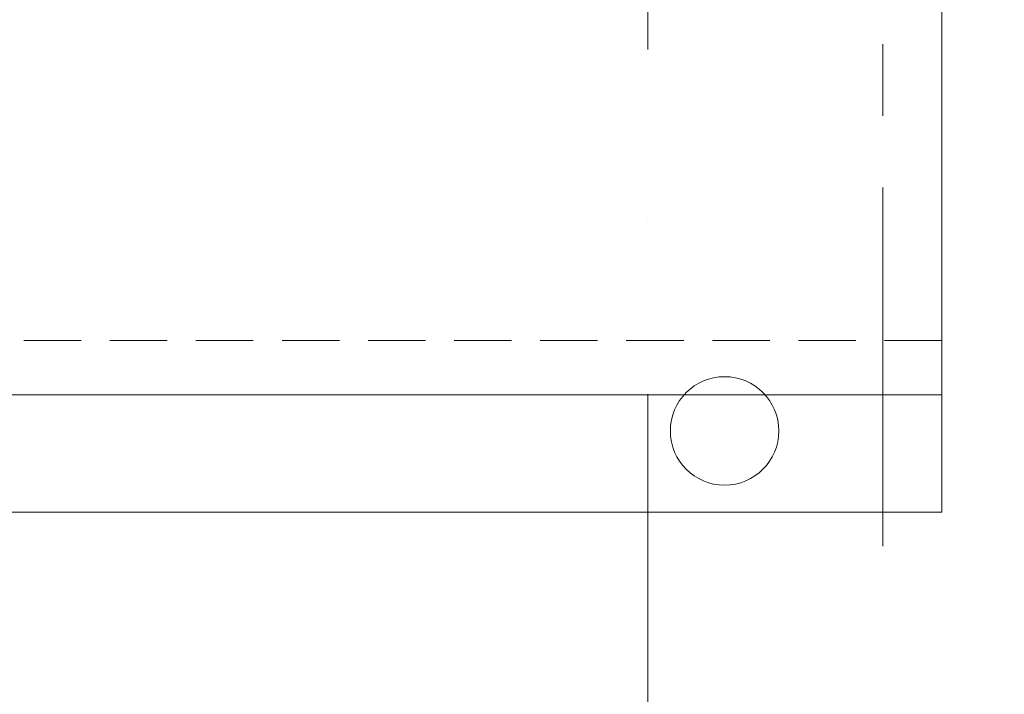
# Model space of a CAD drawing. Header units: millimetres. Extents: x -916886 to 3713765, y -2985421 to 1675785.
# Tile 621 of 656: x 437855 to 438945, y 148629 to 149375. Entities that reach past the tile are written whole.
import ezdxf

# ---------------------------------------------------------------- set-up
doc = ezdxf.new("R2010")
doc.units = ezdxf.units.MM
for name, pattern in [('CENTERX2', [101.6, 63.5, -12.7, 12.7, -12.7]), ('DASHDOT', [25.4, 12.7, -6.35, 0, -6.35]), ('DASHED', [19.05, 12.7, -6.35]), ('HIDDEN', [9.525, 6.35, -3.175]), ('PHANTOM2', [31.75, 15.875, -3.175, 3.175, -3.175, 3.175, -3.175])]:
    doc.linetypes.add(name, pattern=pattern)
doc.layers.get('Defpoints').update_dxf_attribs({"color": 8})
for name, color, linetype, lineweight in [('A99_N_kce-pod', 7, 'DASHED', 20), ('A99_N_koty-200', 5, 'Continuous', 5), ('A99_N_koty-200 @ 1', 5, 'Continuous', 5), ('A99_N_koty-200 @ 10', 5, 'Continuous', 5), ('A99_N_koty-200 @ 100', 5, 'Continuous', 5), ('A99_N_koty-200 @ 200', 5, 'Continuous', 5), ('A99_N_koty-200 @ 250 (1)', 5, 'Continuous', 5), ('A99_N_koty-200 @ 250 (2)', 5, 'Continuous', 5), ('A99_N_koty-200 @ 400', 5, 'Continuous', 5), ('A99_S_kce-demolice', 30, 'Continuous', 20), ('A99_S_kce-pohl', 7, 'Continuous', 5), ('A99_S_osy', 1, 'CENTERX2', 5)]:
    doc.layers.add(name, color=color, linetype=linetype, lineweight=lineweight)
doc.styles.add('A99_kota', font='isocpeur.ttf', dxfattribs={"height": 2})
doc.dimstyles.new('A99_kota_200 new', dxfattribs={"dimscale": 200, "dimtxt": 2, "dimasz": 1.2, "dimexe": 0.5, "dimexo": 1.5, "dimgap": 0.5, "dimtad": 1, "dimdec": 0, "dimzin": 3, "dimdsep": 46, "dimtxsty": 'A99_kota', "dimblk": 'ARCHTICK', "dimcen": 2.5, "dimazin": 2, "dimtfac": 0.75, "dimtdec": 0, "dimtix": 1, "dimtmove": 2, "dimatfit": 0, "dimfxl": 0, "dimtolj": 1, "dimtzin": 0, "dimlwd": 5, "dimlwe": 5, "dimarcsym": 0})

# ---------------------------------------------------------------- blocks, each defined once
blk = doc.blocks.new('_ArchTick')
at = {"color": 0, "linetype": 'ByBlock', "const_width": 0.15}
blk.add_lwpolyline([(-0.5, -0.5), (0.5, 0.5)], dxfattribs=at)
blk = doc.blocks.new('*D3280')
at = {"layer": 'A99_N_koty-200', "color": 0, "linetype": 'Continuous', "lineweight": 5, "ltscale": 10, "transparency": 16777216}
for p, q in [((299400, 145175), (299400, 144725)), ((438875.5, 145175), (438875.5, 144725)), ((438875.5, 144775), (299400, 144775))]:
    blk.add_line(p, q, dxfattribs=at)
at = {"layer": 'Defpoints', "color": 0, "linetype": 'Continuous', "lineweight": 0, "ltscale": 10, "transparency": 16777216}
for p in [(299400, 148705), (438875.5, 148705), (299400, 144775)]:
    blk.add_point(p, dxfattribs=at)
at = {"layer": 'A99_N_koty-200', "color": 0, "linetype": 'Continuous', "lineweight": 5, "ltscale": 10, "transparency": 16777216, "xscale": 120, "yscale": 120, "zscale": 120, "rotation": 180}
blk.add_blockref('_ArchTick', (299400, 144775), dxfattribs=at)
at = {"layer": 'A99_N_koty-200', "color": 0, "linetype": 'Continuous', "lineweight": 5, "ltscale": 10, "transparency": 16777216, "xscale": 120, "yscale": 120, "zscale": 120}
blk.add_blockref('_ArchTick', (438875.5, 144775), dxfattribs=at)
at = {"layer": 'A99_N_koty-200', "color": 0, "linetype": 'Continuous', "ltscale": 10, "transparency": 16777216, "insert": (369137.8, 144925), "char_height": 200, "attachment_point": 5, "style": 'A99_kota'}
blk.add_mtext('\\A1;139476', dxfattribs=at)
blk = doc.blocks.new('*D3281')
at = {"layer": 'A99_N_koty-200', "color": 0, "linetype": 'Continuous', "lineweight": 5, "ltscale": 10, "transparency": 16777216}
for p, q in [((299400, 145575), (299400, 144675)), ((438875.5, 145575), (438875.5, 144675)), ((438875.5, 144775), (299400, 144775))]:
    blk.add_line(p, q, dxfattribs=at)
at = {"layer": 'Defpoints', "color": 0, "linetype": 'Continuous', "lineweight": 0, "ltscale": 10, "transparency": 16777216}
for p in [(299400, 148705), (438875.5, 148705), (299400, 144775)]:
    blk.add_point(p, dxfattribs=at)
at = {"layer": 'A99_N_koty-200', "color": 0, "linetype": 'Continuous', "lineweight": 5, "ltscale": 10, "transparency": 16777216, "xscale": 240, "yscale": 240, "zscale": 240, "rotation": 180}
blk.add_blockref('_ArchTick', (299400, 144775), dxfattribs=at)
at = {"layer": 'A99_N_koty-200', "color": 0, "linetype": 'Continuous', "lineweight": 5, "ltscale": 10, "transparency": 16777216, "xscale": 240, "yscale": 240, "zscale": 240}
blk.add_blockref('_ArchTick', (438875.5, 144775), dxfattribs=at)
at = {"layer": 'A99_N_koty-200', "color": 0, "linetype": 'Continuous', "ltscale": 10, "transparency": 16777216, "insert": (369137.8, 145075), "char_height": 400, "attachment_point": 5, "style": 'A99_kota'}
blk.add_mtext('\\A1;139476', dxfattribs=at)
blk = doc.blocks.new('*D3282')
at = {"layer": 'A99_N_koty-200', "color": 0, "linetype": 'Continuous', "lineweight": 5, "ltscale": 10, "transparency": 16777216}
for p, q in [((299400, 144779), (299400, 144774.5)), ((438875.5, 144775), (299400, 144775)), ((438875.5, 144779), (438875.5, 144774.5))]:
    blk.add_line(p, q, dxfattribs=at)
at = {"layer": 'Defpoints', "color": 0, "linetype": 'Continuous', "lineweight": 0, "ltscale": 10, "transparency": 16777216}
for p in [(299400, 148705), (438875.5, 148705), (299400, 144775)]:
    blk.add_point(p, dxfattribs=at)
at = {"layer": 'A99_N_koty-200', "color": 0, "linetype": 'Continuous', "lineweight": 5, "ltscale": 10, "transparency": 16777216, "xscale": 1.2, "yscale": 1.2, "zscale": 1.2, "rotation": 180}
blk.add_blockref('_ArchTick', (299400, 144775), dxfattribs=at)
at = {"layer": 'A99_N_koty-200', "color": 0, "linetype": 'Continuous', "lineweight": 5, "ltscale": 10, "transparency": 16777216, "xscale": 1.2, "yscale": 1.2, "zscale": 1.2}
blk.add_blockref('_ArchTick', (438875.5, 144775), dxfattribs=at)
at = {"layer": 'A99_N_koty-200', "color": 0, "linetype": 'Continuous', "ltscale": 10, "transparency": 16777216, "insert": (369137.8, 144776.5), "char_height": 2, "attachment_point": 5, "style": 'A99_kota'}
blk.add_mtext('\\A1;139476', dxfattribs=at)
blk = doc.blocks.new('*D3283')
at = {"layer": 'A99_N_koty-200', "color": 0, "linetype": 'Continuous', "lineweight": 5, "ltscale": 10, "transparency": 16777216}
for p, q in [((299400, 146375), (299400, 144575)), ((438875.5, 146375), (438875.5, 144575)), ((438875.5, 144775), (299400, 144775))]:
    blk.add_line(p, q, dxfattribs=at)
at = {"layer": 'Defpoints', "color": 0, "linetype": 'Continuous', "lineweight": 0, "ltscale": 10, "transparency": 16777216}
for p in [(299400, 148705), (438875.5, 148705), (299400, 144775)]:
    blk.add_point(p, dxfattribs=at)
at = {"layer": 'A99_N_koty-200', "color": 0, "linetype": 'Continuous', "lineweight": 5, "ltscale": 10, "transparency": 16777216, "xscale": 480, "yscale": 480, "zscale": 480, "rotation": 180}
blk.add_blockref('_ArchTick', (299400, 144775), dxfattribs=at)
at = {"layer": 'A99_N_koty-200', "color": 0, "linetype": 'Continuous', "lineweight": 5, "ltscale": 10, "transparency": 16777216, "xscale": 480, "yscale": 480, "zscale": 480}
blk.add_blockref('_ArchTick', (438875.5, 144775), dxfattribs=at)
at = {"layer": 'A99_N_koty-200', "color": 0, "linetype": 'Continuous', "ltscale": 10, "transparency": 16777216, "insert": (369137.8, 145375), "char_height": 800, "attachment_point": 5, "style": 'A99_kota'}
blk.add_mtext('\\A1;139476', dxfattribs=at)
blk = doc.blocks.new('*D3284')
at = {"layer": 'A99_N_koty-200', "color": 0, "linetype": 'Continuous', "lineweight": 5, "ltscale": 10, "transparency": 16777216}
for p, q in [((299400, 144815), (299400, 144770)), ((438875.5, 144815), (438875.5, 144770)), ((438875.5, 144775), (299400, 144775))]:
    blk.add_line(p, q, dxfattribs=at)
at = {"layer": 'Defpoints', "color": 0, "linetype": 'Continuous', "lineweight": 0, "ltscale": 10, "transparency": 16777216}
for p in [(299400, 148705), (438875.5, 148705), (299400, 144775)]:
    blk.add_point(p, dxfattribs=at)
at = {"layer": 'A99_N_koty-200', "color": 0, "linetype": 'Continuous', "lineweight": 5, "ltscale": 10, "transparency": 16777216, "xscale": 12, "yscale": 12, "zscale": 12, "rotation": 180}
blk.add_blockref('_ArchTick', (299400, 144775), dxfattribs=at)
at = {"layer": 'A99_N_koty-200', "color": 0, "linetype": 'Continuous', "lineweight": 5, "ltscale": 10, "transparency": 16777216, "xscale": 12, "yscale": 12, "zscale": 12}
blk.add_blockref('_ArchTick', (438875.5, 144775), dxfattribs=at)
at = {"layer": 'A99_N_koty-200', "color": 0, "linetype": 'Continuous', "ltscale": 10, "transparency": 16777216, "insert": (369137.8, 144790), "char_height": 20, "attachment_point": 5, "style": 'A99_kota'}
blk.add_mtext('\\A1;139476', dxfattribs=at)
blk = doc.blocks.new('*D3285')
at = {"layer": 'A99_N_koty-200', "color": 0, "linetype": 'Continuous', "lineweight": 5, "ltscale": 10, "transparency": 16777216}
for p, q in [((299400, 145775), (299400, 144650)), ((438875.5, 145775), (438875.5, 144650)), ((438875.5, 144775), (299400, 144775))]:
    blk.add_line(p, q, dxfattribs=at)
at = {"layer": 'Defpoints', "color": 0, "linetype": 'Continuous', "lineweight": 0, "ltscale": 10, "transparency": 16777216}
for p in [(299400, 148705), (438875.5, 148705), (299400, 144775)]:
    blk.add_point(p, dxfattribs=at)
at = {"layer": 'A99_N_koty-200', "color": 0, "linetype": 'Continuous', "lineweight": 5, "ltscale": 10, "transparency": 16777216, "xscale": 300, "yscale": 300, "zscale": 300, "rotation": 180}
blk.add_blockref('_ArchTick', (299400, 144775), dxfattribs=at)
at = {"layer": 'A99_N_koty-200', "color": 0, "linetype": 'Continuous', "lineweight": 5, "ltscale": 10, "transparency": 16777216, "xscale": 300, "yscale": 300, "zscale": 300}
blk.add_blockref('_ArchTick', (438875.5, 144775), dxfattribs=at)
at = {"layer": 'A99_N_koty-200', "color": 0, "linetype": 'Continuous', "ltscale": 10, "transparency": 16777216, "insert": (369137.8, 145150), "char_height": 500, "attachment_point": 5, "style": 'A99_kota'}
blk.add_mtext('\\A1;139476', dxfattribs=at)
blk = doc.blocks.new('*D3286')
at = {"layer": 'A99_N_koty-200', "color": 0, "linetype": 'Continuous', "lineweight": 5, "ltscale": 10, "transparency": 16777216}
for p, q in [((299400, 145775), (299400, 144650)), ((438875.5, 145775), (438875.5, 144650)), ((438875.5, 144775), (299400, 144775))]:
    blk.add_line(p, q, dxfattribs=at)
at = {"layer": 'Defpoints', "color": 0, "linetype": 'Continuous', "lineweight": 0, "ltscale": 10, "transparency": 16777216}
for p in [(299400, 148705), (438875.5, 148705), (299400, 144775)]:
    blk.add_point(p, dxfattribs=at)
at = {"layer": 'A99_N_koty-200', "color": 0, "linetype": 'Continuous', "lineweight": 5, "ltscale": 10, "transparency": 16777216, "xscale": 300, "yscale": 300, "zscale": 300, "rotation": 180}
blk.add_blockref('_ArchTick', (299400, 144775), dxfattribs=at)
at = {"layer": 'A99_N_koty-200', "color": 0, "linetype": 'Continuous', "lineweight": 5, "ltscale": 10, "transparency": 16777216, "xscale": 300, "yscale": 300, "zscale": 300}
blk.add_blockref('_ArchTick', (438875.5, 144775), dxfattribs=at)
at = {"layer": 'A99_N_koty-200', "color": 0, "linetype": 'Continuous', "ltscale": 10, "transparency": 16777216, "insert": (369137.8, 145150), "char_height": 500, "attachment_point": 5, "style": 'A99_kota'}
blk.add_mtext('\\A1;139476', dxfattribs=at)
blk = doc.blocks.new('*D3384')
at = {"layer": 'A99_N_koty-200', "color": 0, "linetype": 'Continuous', "lineweight": 5, "ltscale": 10, "transparency": 16777216}
for p, q in [((415495, 150195), (415495, 151095)), ((438635, 150195), (438635, 151095)), ((415495, 150995), (438635, 150995))]:
    blk.add_line(p, q, dxfattribs=at)
at = {"layer": 'Defpoints', "color": 0, "linetype": 'Continuous', "lineweight": 0, "ltscale": 10, "transparency": 16777216}
for p in [(438635, 150995), (415495, 148920), (438635, 148920)]:
    blk.add_point(p, dxfattribs=at)
at = {"layer": 'A99_N_koty-200', "color": 0, "linetype": 'Continuous', "lineweight": 5, "ltscale": 10, "transparency": 16777216, "xscale": 240, "yscale": 240, "zscale": 240, "rotation": 180}
blk.add_blockref('_ArchTick', (415495, 150995), dxfattribs=at)
at = {"layer": 'A99_N_koty-200', "color": 0, "linetype": 'Continuous', "lineweight": 5, "ltscale": 10, "transparency": 16777216, "xscale": 240, "yscale": 240, "zscale": 240}
blk.add_blockref('_ArchTick', (438635, 150995), dxfattribs=at)
at = {"layer": 'A99_N_koty-200', "color": 0, "linetype": 'Continuous', "ltscale": 10, "transparency": 16777216, "insert": (427065, 151295), "char_height": 400, "attachment_point": 5, "style": 'A99_kota'}
blk.add_mtext('\\A1;23140', dxfattribs=at)
blk = doc.blocks.new('*D3385')
at = {"layer": 'A99_N_koty-200', "color": 0, "linetype": 'Continuous', "lineweight": 5, "ltscale": 10, "transparency": 16777216}
for p, q in [((415495, 149995), (415495, 150445)), ((438635, 149995), (438635, 150445)), ((415495, 150395), (438635, 150395))]:
    blk.add_line(p, q, dxfattribs=at)
at = {"layer": 'Defpoints', "color": 0, "linetype": 'Continuous', "lineweight": 0, "ltscale": 10, "transparency": 16777216}
for p in [(438635, 150395), (415495, 148920), (438635, 148920)]:
    blk.add_point(p, dxfattribs=at)
at = {"layer": 'A99_N_koty-200', "color": 0, "linetype": 'Continuous', "lineweight": 5, "ltscale": 10, "transparency": 16777216, "xscale": 120, "yscale": 120, "zscale": 120, "rotation": 180}
blk.add_blockref('_ArchTick', (415495, 150395), dxfattribs=at)
at = {"layer": 'A99_N_koty-200', "color": 0, "linetype": 'Continuous', "lineweight": 5, "ltscale": 10, "transparency": 16777216, "xscale": 120, "yscale": 120, "zscale": 120}
blk.add_blockref('_ArchTick', (438635, 150395), dxfattribs=at)
at = {"layer": 'A99_N_koty-200', "color": 0, "linetype": 'Continuous', "ltscale": 10, "transparency": 16777216, "insert": (427065, 150545), "char_height": 200, "attachment_point": 5, "style": 'A99_kota'}
blk.add_mtext('\\A1;23140', dxfattribs=at)
blk = doc.blocks.new('*D3386')
at = {"layer": 'A99_N_koty-200', "color": 0, "linetype": 'Continuous', "lineweight": 5, "ltscale": 10, "transparency": 16777216}
for p, q in [((415495, 150391), (415495, 150395.5)), ((415495, 150395), (438635, 150395)), ((438635, 150391), (438635, 150395.5))]:
    blk.add_line(p, q, dxfattribs=at)
at = {"layer": 'Defpoints', "color": 0, "linetype": 'Continuous', "lineweight": 0, "ltscale": 10, "transparency": 16777216}
for p in [(438635, 150395), (415495, 148920), (438635, 148920)]:
    blk.add_point(p, dxfattribs=at)
at = {"layer": 'A99_N_koty-200', "color": 0, "linetype": 'Continuous', "lineweight": 5, "ltscale": 10, "transparency": 16777216, "xscale": 1.2, "yscale": 1.2, "zscale": 1.2, "rotation": 180}
blk.add_blockref('_ArchTick', (415495, 150395), dxfattribs=at)
at = {"layer": 'A99_N_koty-200', "color": 0, "linetype": 'Continuous', "lineweight": 5, "ltscale": 10, "transparency": 16777216, "xscale": 1.2, "yscale": 1.2, "zscale": 1.2}
blk.add_blockref('_ArchTick', (438635, 150395), dxfattribs=at)
at = {"layer": 'A99_N_koty-200', "color": 0, "linetype": 'Continuous', "ltscale": 10, "transparency": 16777216, "insert": (427065, 150396.5), "char_height": 2, "attachment_point": 5, "style": 'A99_kota'}
blk.add_mtext('\\A1;23140', dxfattribs=at)
blk = doc.blocks.new('*D3387')
at = {"layer": 'A99_N_koty-200', "color": 0, "linetype": 'Continuous', "lineweight": 5, "ltscale": 10, "transparency": 16777216}
for p, q in [((415495, 149520), (415495, 150595)), ((438635, 149520), (438635, 150595)), ((415495, 150395), (438635, 150395))]:
    blk.add_line(p, q, dxfattribs=at)
at = {"layer": 'Defpoints', "color": 0, "linetype": 'Continuous', "lineweight": 0, "ltscale": 10, "transparency": 16777216}
for p in [(438635, 150395), (415495, 148920), (438635, 148920)]:
    blk.add_point(p, dxfattribs=at)
at = {"layer": 'A99_N_koty-200', "color": 0, "linetype": 'Continuous', "lineweight": 5, "ltscale": 10, "transparency": 16777216, "xscale": 480, "yscale": 480, "zscale": 480, "rotation": 180}
blk.add_blockref('_ArchTick', (415495, 150395), dxfattribs=at)
at = {"layer": 'A99_N_koty-200', "color": 0, "linetype": 'Continuous', "lineweight": 5, "ltscale": 10, "transparency": 16777216, "xscale": 480, "yscale": 480, "zscale": 480}
blk.add_blockref('_ArchTick', (438635, 150395), dxfattribs=at)
at = {"layer": 'A99_N_koty-200', "color": 0, "linetype": 'Continuous', "ltscale": 10, "transparency": 16777216, "insert": (427065, 150995), "char_height": 800, "attachment_point": 5, "style": 'A99_kota'}
blk.add_mtext('\\A1;23140', dxfattribs=at)
blk = doc.blocks.new('*D3388')
at = {"layer": 'A99_N_koty-200', "color": 0, "linetype": 'Continuous', "lineweight": 5, "ltscale": 10, "transparency": 16777216}
for p, q in [((415495, 150355), (415495, 150400)), ((415495, 150395), (438635, 150395)), ((438635, 150355), (438635, 150400))]:
    blk.add_line(p, q, dxfattribs=at)
at = {"layer": 'Defpoints', "color": 0, "linetype": 'Continuous', "lineweight": 0, "ltscale": 10, "transparency": 16777216}
for p in [(438635, 150395), (415495, 148920), (438635, 148920)]:
    blk.add_point(p, dxfattribs=at)
at = {"layer": 'A99_N_koty-200', "color": 0, "linetype": 'Continuous', "lineweight": 5, "ltscale": 10, "transparency": 16777216, "xscale": 12, "yscale": 12, "zscale": 12, "rotation": 180}
blk.add_blockref('_ArchTick', (415495, 150395), dxfattribs=at)
at = {"layer": 'A99_N_koty-200', "color": 0, "linetype": 'Continuous', "lineweight": 5, "ltscale": 10, "transparency": 16777216, "xscale": 12, "yscale": 12, "zscale": 12}
blk.add_blockref('_ArchTick', (438635, 150395), dxfattribs=at)
at = {"layer": 'A99_N_koty-200', "color": 0, "linetype": 'Continuous', "ltscale": 10, "transparency": 16777216, "insert": (427065, 150410), "char_height": 20, "attachment_point": 5, "style": 'A99_kota'}
blk.add_mtext('\\A1;23140', dxfattribs=at)
blk = doc.blocks.new('*D3389')
at = {"layer": 'A99_N_koty-200', "color": 0, "linetype": 'Continuous', "lineweight": 5, "ltscale": 10, "transparency": 16777216}
for p, q in [((415495, 149395), (415495, 150520)), ((438635, 149395), (438635, 150520)), ((415495, 150395), (438635, 150395))]:
    blk.add_line(p, q, dxfattribs=at)
at = {"layer": 'Defpoints', "color": 0, "linetype": 'Continuous', "lineweight": 0, "ltscale": 10, "transparency": 16777216}
for p in [(438635, 150395), (415495, 148920), (438635, 148920)]:
    blk.add_point(p, dxfattribs=at)
at = {"layer": 'A99_N_koty-200', "color": 0, "linetype": 'Continuous', "lineweight": 5, "ltscale": 10, "transparency": 16777216, "xscale": 300, "yscale": 300, "zscale": 300, "rotation": 180}
blk.add_blockref('_ArchTick', (415495, 150395), dxfattribs=at)
at = {"layer": 'A99_N_koty-200', "color": 0, "linetype": 'Continuous', "lineweight": 5, "ltscale": 10, "transparency": 16777216, "xscale": 300, "yscale": 300, "zscale": 300}
blk.add_blockref('_ArchTick', (438635, 150395), dxfattribs=at)
at = {"layer": 'A99_N_koty-200', "color": 0, "linetype": 'Continuous', "ltscale": 10, "transparency": 16777216, "insert": (427065, 150770), "char_height": 500, "attachment_point": 5, "style": 'A99_kota'}
blk.add_mtext('\\A1;23140', dxfattribs=at)
blk = doc.blocks.new('*D3390')
at = {"layer": 'A99_N_koty-200', "color": 0, "linetype": 'Continuous', "lineweight": 5, "ltscale": 10, "transparency": 16777216}
for p, q in [((415495, 149395), (415495, 150520)), ((438635, 149395), (438635, 150520)), ((415495, 150395), (438635, 150395))]:
    blk.add_line(p, q, dxfattribs=at)
at = {"layer": 'Defpoints', "color": 0, "linetype": 'Continuous', "lineweight": 0, "ltscale": 10, "transparency": 16777216}
for p in [(438635, 150395), (415495, 148920), (438635, 148920)]:
    blk.add_point(p, dxfattribs=at)
at = {"layer": 'A99_N_koty-200', "color": 0, "linetype": 'Continuous', "lineweight": 5, "ltscale": 10, "transparency": 16777216, "xscale": 300, "yscale": 300, "zscale": 300, "rotation": 180}
blk.add_blockref('_ArchTick', (415495, 150395), dxfattribs=at)
at = {"layer": 'A99_N_koty-200', "color": 0, "linetype": 'Continuous', "lineweight": 5, "ltscale": 10, "transparency": 16777216, "xscale": 300, "yscale": 300, "zscale": 300}
blk.add_blockref('_ArchTick', (438635, 150395), dxfattribs=at)
at = {"layer": 'A99_N_koty-200', "color": 0, "linetype": 'Continuous', "ltscale": 10, "transparency": 16777216, "insert": (427065, 150770), "char_height": 500, "attachment_point": 5, "style": 'A99_kota'}
blk.add_mtext('\\A1;23140', dxfattribs=at)
blk = doc.blocks.new('*D3392')
at = {"layer": 'A99_N_koty-200', "color": 0, "linetype": 'Continuous', "lineweight": 5, "ltscale": 10, "transparency": 16777216}
for p, q in [((438635, 150195), (438635, 151095)), ((438875.5, 150195), (438875.5, 151095)), ((438635, 150995), (438875.5, 150995))]:
    blk.add_line(p, q, dxfattribs=at)
at = {"layer": 'Defpoints', "color": 0, "linetype": 'Continuous', "lineweight": 0, "ltscale": 10, "transparency": 16777216}
for p in [(438875.5, 150995), (438875.5, 148960), (438635, 148920)]:
    blk.add_point(p, dxfattribs=at)
at = {"layer": 'A99_N_koty-200', "color": 0, "linetype": 'Continuous', "lineweight": 5, "ltscale": 10, "transparency": 16777216, "xscale": 240, "yscale": 240, "zscale": 240, "rotation": 180}
blk.add_blockref('_ArchTick', (438635, 150995), dxfattribs=at)
at = {"layer": 'A99_N_koty-200', "color": 0, "linetype": 'Continuous', "lineweight": 5, "ltscale": 10, "transparency": 16777216, "xscale": 240, "yscale": 240, "zscale": 240}
blk.add_blockref('_ArchTick', (438875.5, 150995), dxfattribs=at)
at = {"layer": 'A99_N_koty-200', "color": 0, "linetype": 'Continuous', "ltscale": 10, "transparency": 16777216, "insert": (437935, 151305), "char_height": 400, "attachment_point": 5, "style": 'A99_kota'}
blk.add_mtext('\\A1;240', dxfattribs=at)
blk = doc.blocks.new('*D3393')
at = {"layer": 'A99_N_koty-200', "color": 0, "linetype": 'Continuous', "lineweight": 5, "ltscale": 10, "transparency": 16777216}
for p, q in [((438635, 149995), (438635, 150445)), ((438875.5, 149995), (438875.5, 150445)), ((438635, 150395), (438875.5, 150395))]:
    blk.add_line(p, q, dxfattribs=at)
at = {"layer": 'Defpoints', "color": 0, "linetype": 'Continuous', "lineweight": 0, "ltscale": 10, "transparency": 16777216}
for p in [(438875.5, 150395), (438875.5, 148960), (438635, 148920)]:
    blk.add_point(p, dxfattribs=at)
at = {"layer": 'A99_N_koty-200', "color": 0, "linetype": 'Continuous', "lineweight": 5, "ltscale": 10, "transparency": 16777216, "xscale": 120, "yscale": 120, "zscale": 120, "rotation": 180}
blk.add_blockref('_ArchTick', (438635, 150395), dxfattribs=at)
at = {"layer": 'A99_N_koty-200', "color": 0, "linetype": 'Continuous', "lineweight": 5, "ltscale": 10, "transparency": 16777216, "xscale": 120, "yscale": 120, "zscale": 120}
blk.add_blockref('_ArchTick', (438875.5, 150395), dxfattribs=at)
at = {"layer": 'A99_N_koty-200', "color": 0, "linetype": 'Continuous', "ltscale": 10, "transparency": 16777216, "insert": (437935, 150695), "char_height": 200, "attachment_point": 5, "style": 'A99_kota'}
blk.add_mtext('\\A1;240', dxfattribs=at)
blk = doc.blocks.new('*D3394')
at = {"layer": 'A99_N_koty-200', "color": 0, "linetype": 'Continuous', "lineweight": 5, "ltscale": 10, "transparency": 16777216}
for p, q in [((438635, 150391), (438635, 150395.5)), ((438635, 150395), (438875.5, 150395)), ((438875.5, 150391), (438875.5, 150395.5))]:
    blk.add_line(p, q, dxfattribs=at)
at = {"layer": 'Defpoints', "color": 0, "linetype": 'Continuous', "lineweight": 0, "ltscale": 10, "transparency": 16777216}
for p in [(438875.5, 150395), (438875.5, 148960), (438635, 148920)]:
    blk.add_point(p, dxfattribs=at)
at = {"layer": 'A99_N_koty-200', "color": 0, "linetype": 'Continuous', "lineweight": 5, "ltscale": 10, "transparency": 16777216, "xscale": 1.2, "yscale": 1.2, "zscale": 1.2, "rotation": 180}
blk.add_blockref('_ArchTick', (438635, 150395), dxfattribs=at)
at = {"layer": 'A99_N_koty-200', "color": 0, "linetype": 'Continuous', "lineweight": 5, "ltscale": 10, "transparency": 16777216, "xscale": 1.2, "yscale": 1.2, "zscale": 1.2}
blk.add_blockref('_ArchTick', (438875.5, 150395), dxfattribs=at)
at = {"layer": 'A99_N_koty-200', "color": 0, "linetype": 'Continuous', "ltscale": 10, "transparency": 16777216, "insert": (437935, 150695), "char_height": 2, "attachment_point": 5, "style": 'A99_kota'}
blk.add_mtext('\\A1;240', dxfattribs=at)
blk = doc.blocks.new('*D3395')
at = {"layer": 'A99_N_koty-200', "color": 0, "linetype": 'Continuous', "lineweight": 5, "ltscale": 10, "transparency": 16777216}
for p, q in [((438635, 149520), (438635, 150595)), ((438875.5, 149560), (438875.5, 150595)), ((438635, 150395), (438155, 150395)), ((438635, 150395), (438875.5, 150395)), ((438875.5, 150395), (439355.5, 150395))]:
    blk.add_line(p, q, dxfattribs=at)
at = {"layer": 'Defpoints', "color": 0, "linetype": 'Continuous', "lineweight": 0, "ltscale": 10, "transparency": 16777216}
for p in [(438875.5, 150395), (438875.5, 148960), (438635, 148920)]:
    blk.add_point(p, dxfattribs=at)
at = {"layer": 'A99_N_koty-200', "color": 0, "linetype": 'Continuous', "lineweight": 5, "ltscale": 10, "transparency": 16777216, "xscale": 480, "yscale": 480, "zscale": 480}
blk.add_blockref('_ArchTick', (438635, 150395), dxfattribs=at)
at = {"layer": 'A99_N_koty-200', "color": 0, "linetype": 'Continuous', "lineweight": 5, "ltscale": 10, "transparency": 16777216, "xscale": 480, "yscale": 480, "zscale": 480, "rotation": 180}
blk.add_blockref('_ArchTick', (438875.5, 150395), dxfattribs=at)
at = {"layer": 'A99_N_koty-200', "color": 0, "linetype": 'Continuous', "ltscale": 10, "transparency": 16777216, "insert": (437935, 150695), "char_height": 800, "attachment_point": 5, "style": 'A99_kota'}
blk.add_mtext('\\A1;240', dxfattribs=at)
blk = doc.blocks.new('*D3396')
at = {"layer": 'A99_N_koty-200', "color": 0, "linetype": 'Continuous', "lineweight": 5, "ltscale": 10, "transparency": 16777216}
for p, q in [((438635, 150355), (438635, 150400)), ((438635, 150395), (438875.5, 150395)), ((438875.5, 150355), (438875.5, 150400))]:
    blk.add_line(p, q, dxfattribs=at)
at = {"layer": 'Defpoints', "color": 0, "linetype": 'Continuous', "lineweight": 0, "ltscale": 10, "transparency": 16777216}
for p in [(438875.5, 150395), (438875.5, 148960), (438635, 148920)]:
    blk.add_point(p, dxfattribs=at)
at = {"layer": 'A99_N_koty-200', "color": 0, "linetype": 'Continuous', "lineweight": 5, "ltscale": 10, "transparency": 16777216, "xscale": 12, "yscale": 12, "zscale": 12, "rotation": 180}
blk.add_blockref('_ArchTick', (438635, 150395), dxfattribs=at)
at = {"layer": 'A99_N_koty-200', "color": 0, "linetype": 'Continuous', "lineweight": 5, "ltscale": 10, "transparency": 16777216, "xscale": 12, "yscale": 12, "zscale": 12}
blk.add_blockref('_ArchTick', (438875.5, 150395), dxfattribs=at)
at = {"layer": 'A99_N_koty-200', "color": 0, "linetype": 'Continuous', "ltscale": 10, "transparency": 16777216, "insert": (437935, 150695), "char_height": 20, "attachment_point": 5, "style": 'A99_kota'}
blk.add_mtext('\\A1;240', dxfattribs=at)
blk = doc.blocks.new('*D3397')
at = {"layer": 'A99_N_koty-200', "color": 0, "linetype": 'Continuous', "lineweight": 5, "ltscale": 10, "transparency": 16777216}
for p, q in [((438635, 149395), (438635, 150520)), ((438875.5, 149395), (438875.5, 150520)), ((438635, 150395), (438335, 150395)), ((438635, 150395), (438875.5, 150395)), ((438875.5, 150395), (439175.5, 150395))]:
    blk.add_line(p, q, dxfattribs=at)
at = {"layer": 'Defpoints', "color": 0, "linetype": 'Continuous', "lineweight": 0, "ltscale": 10, "transparency": 16777216}
for p in [(438875.5, 150395), (438875.5, 148960), (438635, 148920)]:
    blk.add_point(p, dxfattribs=at)
at = {"layer": 'A99_N_koty-200', "color": 0, "linetype": 'Continuous', "lineweight": 5, "ltscale": 10, "transparency": 16777216, "xscale": 300, "yscale": 300, "zscale": 300}
blk.add_blockref('_ArchTick', (438635, 150395), dxfattribs=at)
at = {"layer": 'A99_N_koty-200', "color": 0, "linetype": 'Continuous', "lineweight": 5, "ltscale": 10, "transparency": 16777216, "xscale": 300, "yscale": 300, "zscale": 300, "rotation": 180}
blk.add_blockref('_ArchTick', (438875.5, 150395), dxfattribs=at)
at = {"layer": 'A99_N_koty-200', "color": 0, "linetype": 'Continuous', "ltscale": 10, "transparency": 16777216, "insert": (437935, 150695), "char_height": 500, "attachment_point": 5, "style": 'A99_kota'}
blk.add_mtext('\\A1;240', dxfattribs=at)
blk = doc.blocks.new('*D3398')
at = {"layer": 'A99_N_koty-200', "color": 0, "linetype": 'Continuous', "lineweight": 5, "ltscale": 10, "transparency": 16777216}
for p, q in [((438635, 149395), (438635, 150520)), ((438875.5, 149395), (438875.5, 150520)), ((438635, 150395), (438335, 150395)), ((438635, 150395), (438875.5, 150395)), ((438875.5, 150395), (439175.5, 150395))]:
    blk.add_line(p, q, dxfattribs=at)
at = {"layer": 'Defpoints', "color": 0, "linetype": 'Continuous', "lineweight": 0, "ltscale": 10, "transparency": 16777216}
for p in [(438875.5, 150395), (438875.5, 148960), (438635, 148920)]:
    blk.add_point(p, dxfattribs=at)
at = {"layer": 'A99_N_koty-200', "color": 0, "linetype": 'Continuous', "lineweight": 5, "ltscale": 10, "transparency": 16777216, "xscale": 300, "yscale": 300, "zscale": 300}
blk.add_blockref('_ArchTick', (438635, 150395), dxfattribs=at)
at = {"layer": 'A99_N_koty-200', "color": 0, "linetype": 'Continuous', "lineweight": 5, "ltscale": 10, "transparency": 16777216, "xscale": 300, "yscale": 300, "zscale": 300, "rotation": 180}
blk.add_blockref('_ArchTick', (438875.5, 150395), dxfattribs=at)
at = {"layer": 'A99_N_koty-200', "color": 0, "linetype": 'Continuous', "ltscale": 10, "transparency": 16777216, "insert": (437935, 150695), "char_height": 500, "attachment_point": 5, "style": 'A99_kota'}
blk.add_mtext('\\A1;240', dxfattribs=at)
blk = doc.blocks.new('*U4784')
at = {"layer": 'A99_N_koty-200 @ 1', "linetype": 'Continuous', "ltscale": 10}
dim = blk.add_linear_dim(base=(299400, 144775), p1=(438875.5457, 148705), p2=(299400, 148705), angle=180, dimstyle='A99_kota_200 new', override={"dimscale": 1, "dimtix": 1, "dimtofl": 1, "dimtmove": 1, "dimatfit": 1}, dxfattribs=at)
dim.commit()
dim.dimension.update_dxf_attribs({"geometry": '*D3282', "text_midpoint": (369137.7728, 144776.5)})
at = {"layer": 'A99_N_koty-200 @ 10', "linetype": 'Continuous', "ltscale": 10}
dim = blk.add_linear_dim(base=(299400, 144775), p1=(438875.5457, 148705), p2=(299400, 148705), angle=180, dimstyle='A99_kota_200 new', override={"dimscale": 10, "dimtix": 1, "dimtofl": 1, "dimtmove": 1, "dimatfit": 1}, dxfattribs=at)
dim.commit()
dim.dimension.update_dxf_attribs({"geometry": '*D3284', "text_midpoint": (369137.7728, 144790)})
at = {"layer": 'A99_N_koty-200 @ 100', "linetype": 'Continuous', "ltscale": 10}
dim = blk.add_linear_dim(base=(299400, 144775), p1=(438875.5457, 148705), p2=(299400, 148705), angle=180, dimstyle='A99_kota_200 new', override={"dimscale": 100, "dimtix": 1, "dimtofl": 1, "dimtmove": 1, "dimatfit": 1}, dxfattribs=at)
dim.commit()
dim.dimension.update_dxf_attribs({"geometry": '*D3280', "text_midpoint": (369137.7728, 144925)})
at = {"layer": 'A99_N_koty-200 @ 200', "linetype": 'Continuous', "ltscale": 10}
dim = blk.add_linear_dim(base=(299400, 144775), p1=(438875.5457, 148705), p2=(299400, 148705), angle=180, dimstyle='A99_kota_200 new', override={"dimscale": 200, "dimtix": 1, "dimtofl": 1, "dimtmove": 1, "dimatfit": 1}, dxfattribs=at)
dim.commit()
dim.dimension.update_dxf_attribs({"geometry": '*D3281', "text_midpoint": (369137.7728, 145075)})
at = {"layer": 'A99_N_koty-200 @ 250 (1)', "linetype": 'Continuous', "ltscale": 10}
dim = blk.add_linear_dim(base=(299400, 144775), p1=(438875.5457, 148705), p2=(299400, 148705), angle=180, dimstyle='A99_kota_200 new', override={"dimscale": 250, "dimtix": 1, "dimtofl": 1, "dimtmove": 1, "dimatfit": 1}, dxfattribs=at)
dim.commit()
dim.dimension.update_dxf_attribs({"geometry": '*D3286', "text_midpoint": (369137.7728, 145150)})
at = {"layer": 'A99_N_koty-200 @ 250 (2)', "linetype": 'Continuous', "ltscale": 10}
dim = blk.add_linear_dim(base=(299400, 144775), p1=(438875.5457, 148705), p2=(299400, 148705), angle=180, dimstyle='A99_kota_200 new', override={"dimscale": 250, "dimtix": 1, "dimtofl": 1, "dimtmove": 1, "dimatfit": 1}, dxfattribs=at)
dim.commit()
dim.dimension.update_dxf_attribs({"geometry": '*D3285', "text_midpoint": (369137.7728, 145150)})
at = {"layer": 'A99_N_koty-200 @ 400', "linetype": 'Continuous', "ltscale": 10}
dim = blk.add_linear_dim(base=(299400, 144775), p1=(438875.5457, 148705), p2=(299400, 148705), angle=180, dimstyle='A99_kota_200 new', override={"dimscale": 400, "dimtix": 1, "dimtofl": 1, "dimtmove": 1, "dimatfit": 1}, dxfattribs=at)
dim.commit()
dim.dimension.update_dxf_attribs({"geometry": '*D3283', "text_midpoint": (369137.7728, 145375)})
blk = doc.blocks.new('*U4812')
at = {"layer": 'A99_N_koty-200 @ 1', "linetype": 'Continuous', "ltscale": 10}
dim = blk.add_linear_dim(base=(438635, 150395), p1=(415495, 148920), p2=(438635, 148920), dimstyle='A99_kota_200 new', override={"dimscale": 1, "dimtix": 1, "dimtofl": 1, "dimtmove": 2, "dimatfit": 3}, dxfattribs=at)
dim.commit()
dim.dimension.update_dxf_attribs({"geometry": '*D3386', "text_midpoint": (427065, 150396.5)})
at = {"layer": 'A99_N_koty-200 @ 10', "linetype": 'Continuous', "ltscale": 10}
dim = blk.add_linear_dim(base=(438635, 150395), p1=(415495, 148920), p2=(438635, 148920), dimstyle='A99_kota_200 new', override={"dimscale": 10, "dimtix": 1, "dimtofl": 1, "dimtmove": 2, "dimatfit": 3}, dxfattribs=at)
dim.commit()
dim.dimension.update_dxf_attribs({"geometry": '*D3388', "text_midpoint": (427065, 150410)})
at = {"layer": 'A99_N_koty-200 @ 100', "linetype": 'Continuous', "ltscale": 10}
dim = blk.add_linear_dim(base=(438635, 150395), p1=(415495, 148920), p2=(438635, 148920), dimstyle='A99_kota_200 new', override={"dimscale": 100, "dimtix": 1, "dimtofl": 1, "dimtmove": 2, "dimatfit": 3}, dxfattribs=at)
dim.commit()
dim.dimension.update_dxf_attribs({"geometry": '*D3385', "text_midpoint": (427065, 150545)})
at = {"layer": 'A99_N_koty-200 @ 200', "linetype": 'Continuous', "ltscale": 10}
dim = blk.add_linear_dim(base=(438635, 150995), p1=(415495, 148920), p2=(438635, 148920), dimstyle='A99_kota_200 new', override={"dimscale": 200, "dimtix": 1, "dimtofl": 1, "dimtmove": 2, "dimatfit": 3}, dxfattribs=at)
dim.commit()
dim.dimension.update_dxf_attribs({"geometry": '*D3384', "text_midpoint": (427065, 151295)})
at = {"layer": 'A99_N_koty-200 @ 250 (1)', "linetype": 'Continuous', "ltscale": 10}
dim = blk.add_linear_dim(base=(438635, 150395), p1=(415495, 148920), p2=(438635, 148920), dimstyle='A99_kota_200 new', override={"dimscale": 250, "dimtix": 1, "dimtofl": 1, "dimtmove": 2, "dimatfit": 3}, dxfattribs=at)
dim.commit()
dim.dimension.update_dxf_attribs({"geometry": '*D3390', "text_midpoint": (427065, 150770)})
at = {"layer": 'A99_N_koty-200 @ 250 (2)', "linetype": 'Continuous', "ltscale": 10}
dim = blk.add_linear_dim(base=(438635, 150395), p1=(415495, 148920), p2=(438635, 148920), dimstyle='A99_kota_200 new', override={"dimscale": 250, "dimtix": 1, "dimtofl": 1, "dimtmove": 2, "dimatfit": 3}, dxfattribs=at)
dim.commit()
dim.dimension.update_dxf_attribs({"geometry": '*D3389', "text_midpoint": (427065, 150770)})
at = {"layer": 'A99_N_koty-200 @ 400', "linetype": 'Continuous', "ltscale": 10}
dim = blk.add_linear_dim(base=(438635, 150395), p1=(415495, 148920), p2=(438635, 148920), dimstyle='A99_kota_200 new', override={"dimscale": 400, "dimtix": 1, "dimtofl": 1, "dimtmove": 2, "dimatfit": 3}, dxfattribs=at)
dim.commit()
dim.dimension.update_dxf_attribs({"geometry": '*D3387', "text_midpoint": (427065, 150995)})
blk = doc.blocks.new('*U4813')
at = {"layer": 'A99_N_koty-200 @ 1', "linetype": 'Continuous', "ltscale": 10}
dim = blk.add_linear_dim(base=(438875.5, 150395), p1=(438635, 148920), p2=(438875.5, 148960), text='240', dimstyle='A99_kota_200 new', override={"dimscale": 1, "dimtix": 1, "dimtofl": 1, "dimtmove": 2, "dimatfit": 3}, dxfattribs=at)
dim.commit()
dim.dimension.update_dxf_attribs({"geometry": '*D3394', "text_midpoint": (437935, 150695), "dimtype": 128})
at = {"layer": 'A99_N_koty-200 @ 10', "linetype": 'Continuous', "ltscale": 10}
dim = blk.add_linear_dim(base=(438875.5, 150395), p1=(438635, 148920), p2=(438875.5, 148960), text='240', dimstyle='A99_kota_200 new', override={"dimscale": 10, "dimtix": 1, "dimtofl": 1, "dimtmove": 2, "dimatfit": 3}, dxfattribs=at)
dim.commit()
dim.dimension.update_dxf_attribs({"geometry": '*D3396', "text_midpoint": (437935, 150695), "dimtype": 128})
at = {"layer": 'A99_N_koty-200 @ 100', "linetype": 'Continuous', "ltscale": 10}
dim = blk.add_linear_dim(base=(438875.5, 150395), p1=(438635, 148920), p2=(438875.5, 148960), text='240', dimstyle='A99_kota_200 new', override={"dimscale": 100, "dimtix": 1, "dimtofl": 1, "dimtmove": 2, "dimatfit": 3}, dxfattribs=at)
dim.commit()
dim.dimension.update_dxf_attribs({"geometry": '*D3393', "text_midpoint": (437935, 150695), "dimtype": 128})
at = {"layer": 'A99_N_koty-200 @ 200', "linetype": 'Continuous', "ltscale": 10}
dim = blk.add_linear_dim(base=(438875.5, 150995), p1=(438635, 148920), p2=(438875.5, 148960), text='240', dimstyle='A99_kota_200 new', override={"dimscale": 200, "dimtix": 1, "dimtofl": 1, "dimtmove": 2, "dimatfit": 3}, dxfattribs=at)
dim.commit()
dim.dimension.update_dxf_attribs({"geometry": '*D3392', "text_midpoint": (437935, 151305), "dimtype": 128})
at = {"layer": 'A99_N_koty-200 @ 250 (1)', "linetype": 'Continuous', "ltscale": 10}
dim = blk.add_linear_dim(base=(438875.5, 150395), p1=(438635, 148920), p2=(438875.5, 148960), text='240', dimstyle='A99_kota_200 new', override={"dimscale": 250, "dimtix": 1, "dimtofl": 1, "dimtmove": 2, "dimatfit": 3}, dxfattribs=at)
dim.commit()
dim.dimension.update_dxf_attribs({"geometry": '*D3398', "text_midpoint": (437935, 150695), "dimtype": 128})
at = {"layer": 'A99_N_koty-200 @ 250 (2)', "linetype": 'Continuous', "ltscale": 10}
dim = blk.add_linear_dim(base=(438875.5, 150395), p1=(438635, 148920), p2=(438875.5, 148960), text='240', dimstyle='A99_kota_200 new', override={"dimscale": 250, "dimtix": 1, "dimtofl": 1, "dimtmove": 2, "dimatfit": 3}, dxfattribs=at)
dim.commit()
dim.dimension.update_dxf_attribs({"geometry": '*D3397', "text_midpoint": (437935, 150695), "dimtype": 128})
at = {"layer": 'A99_N_koty-200 @ 400', "linetype": 'Continuous', "ltscale": 10}
dim = blk.add_linear_dim(base=(438875.5, 150395), p1=(438635, 148920), p2=(438875.5, 148960), text='240', dimstyle='A99_kota_200 new', override={"dimscale": 400, "dimtix": 1, "dimtofl": 1, "dimtmove": 2, "dimatfit": 3}, dxfattribs=at)
dim.commit()
dim.dimension.update_dxf_attribs({"geometry": '*D3395', "text_midpoint": (437935, 150695), "dimtype": 128})

msp = doc.modelspace()

# ---------------------------------------------------------------- linework, layer by layer
at = {"layer": 'A99_N_kce-pod', "linetype": 'HIDDEN', "lineweight": 5, "ltscale": 10}
msp.add_lwpolyline([(438875.5, 149020), (299400, 149020)], dxfattribs=at)
at = {"layer": 'A99_S_kce-demolice', "linetype": 'PHANTOM2', "lineweight": 9, "ltscale": 25}
msp.add_lwpolyline([(438810, 148792.5), (438810, 183350)], dxfattribs=at)
at = {"layer": 'A99_S_kce-pohl', "linetype": 'Continuous', "ltscale": 25}
msp.add_lwpolyline([(307330, 174440), (299400, 174440), (299400, 148960), (438875.5, 148960), (438875.5, 176350)], dxfattribs=at)
at = {"layer": 'A99_S_kce-pohl', "linetype": 'Continuous'}
for points in [[(438875.5, 148960), (438875.5, 148830)], [(438875.5, 148830), (299400, 148830)]]:
    msp.add_lwpolyline(points, dxfattribs=at)
msp.add_circle((438635, 148920), 60, dxfattribs=at)
at = {"layer": 'A99_S_osy', "linetype": 'DASHDOT', "lineweight": 5, "ltscale": 30}
msp.add_lwpolyline([(438550, 264800), (438550, 146890)], dxfattribs=at)

# ---------------------------------------------------------------- block references
at = {"layer": 'A99_N_koty-200', "color": 4, "linetype": 'Continuous', "lineweight": 0}
for name in ['*U4813', '*U4812', '*U4784']:
    msp.add_blockref(name, (0, 0), dxfattribs=at)

doc.saveas('drawing.dxf')
